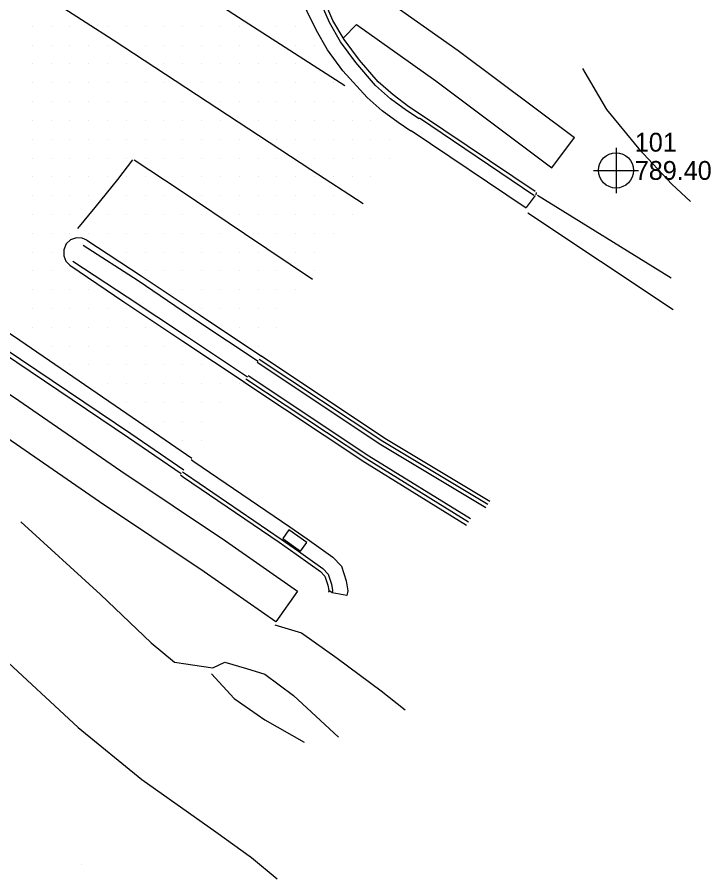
# Model space of a CAD drawing. Extents: x 1762120 to 1766775, y 709485 to 712965.
# Drawn here: x 1766656.7 to 1766748.9, y 709692.9 to 709807.5 of the extents above; entities that cross this region are included whole.
import ezdxf

# ---------------------------------------------------------------- set-up
doc = ezdxf.new("R2010")
doc.units = 0
for name, color, linetype in [('Cogo Default Point CELL', 7, 'Continuous'), ('COGO Default Point Elevation', 7, 'Continuous'), ('COGO Default Point Number', 7, 'Continuous'), ('Exist DTM Drainline', 7, 'Continuous'), ('Exist DTM QL2 LIDAR Elevation Point', 7, 'Continuous'), ('Exist DTM Scan Elevation Point', 7, 'Continuous'), ('Exist Roads Concrete Median Barrier', 7, 'Continuous'), ('Exist Roads Curbs', 7, 'Continuous'), ('Exist Roads EOP', 7, 'Continuous'), ('Exist Roads EOT', 7, 'Continuous'), ('PH Exist DTM Breakline', 7, 'Continuous')]:
    doc.layers.add(name, color=color, linetype=linetype)

msp = doc.modelspace()

# ---------------------------------------------------------------- linework, layer by layer
at = {"layer": 'Cogo Default Point CELL'}
for points in [[(1766736.34, 709790.1), (1766736.34, 709787.1)], [(1766733.34, 709787.1), (1766736.34, 709787.1)], [(1766736.34, 709787.1), (1766739.34, 709787.1)], [(1766736.34, 709787.1), (1766736.34, 709784.1)]]:
    msp.add_lwpolyline(points, dxfattribs=at)
msp.add_circle((1766736.34, 709787.1), 2.34, dxfattribs=at)
at = {"layer": 'Exist DTM Drainline'}
for points in [[(1766710.16, 709793.95), (1766708.47, 709795.08), (1766706.35, 709796.64), (1766704.38, 709798.41), (1766701.74, 709801.46), (1766699.72, 709804.2), (1766698.26, 709806.78), (1766697.52, 709808.5), (1766696.63, 709810.67), (1766695.49, 709813.48), (1766694.58, 709817.06), (1766694.49, 709820.14), (1766695.06, 709823.65), (1766696.37, 709826.77), (1766697.56, 709828.69)], [(1766678.89, 709747.27), (1766671.86, 709752.1), (1766655.12, 709763.36), (1766649.84, 709766.84), (1766646.83, 709768.12), (1766642.94, 709769.14), (1766639.82, 709769.62), (1766635.82, 709769.9), (1766633.09, 709770.01), (1766629.09, 709769.69), (1766625.73, 709768.9), (1766621.97, 709767.52), (1766618.35, 709765.67), (1766616.37, 709764.45), (1766614.09, 709762.62)]]:
    msp.add_lwpolyline(points, dxfattribs=at)
at = {"layer": 'Exist DTM QL2 LIDAR Elevation Point'}
msp.add_line((1766665.33, 709694.79), (1766665.33, 709694.79), dxfattribs=at)
at = {"layer": 'Exist DTM Scan Elevation Point'}
for p, q in [((1766658.75, 709806.25), (1766658.75, 709806.25)), ((1766661.25, 709806.25), (1766661.25, 709806.25)), ((1766663.75, 709806.25), (1766663.75, 709806.25)), ((1766668.75, 709806.25), (1766668.75, 709806.25)), ((1766671.25, 709806.25), (1766671.25, 709806.25)), ((1766673.75, 709806.25), (1766673.75, 709806.25)), ((1766676.25, 709806.25), (1766676.25, 709806.25)), ((1766678.75, 709806.25), (1766678.75, 709806.25)), ((1766681.25, 709806.25), (1766681.25, 709806.25)), ((1766683.75, 709806.25), (1766683.75, 709806.25)), ((1766686.25, 709806.25), (1766686.25, 709806.25)), ((1766691.25, 709806.25), (1766691.25, 709806.25)), ((1766693.75, 709806.25), (1766693.75, 709806.25)), ((1766658.75, 709803.75), (1766658.75, 709803.75)), ((1766661.25, 709803.75), (1766661.25, 709803.75)), ((1766663.75, 709803.75), (1766663.75, 709803.75)), ((1766666.25, 709803.75), (1766666.25, 709803.75)), ((1766668.75, 709803.75), (1766668.75, 709803.75)), ((1766673.75, 709803.75), (1766673.75, 709803.75)), ((1766676.25, 709803.75), (1766676.25, 709803.75)), ((1766678.75, 709803.75), (1766678.75, 709803.75)), ((1766681.25, 709803.75), (1766681.25, 709803.75)), ((1766683.75, 709803.75), (1766683.75, 709803.75)), ((1766686.25, 709803.75), (1766686.25, 709803.75)), ((1766688.75, 709803.75), (1766688.75, 709803.75)), ((1766693.75, 709803.75), (1766693.75, 709803.75)), ((1766696.25, 709803.75), (1766696.25, 709803.75)), ((1766658.75, 709801.25), (1766658.75, 709801.25)), ((1766661.25, 709801.25), (1766661.25, 709801.25)), ((1766663.75, 709801.25), (1766663.75, 709801.25)), ((1766666.25, 709801.25), (1766666.25, 709801.25)), ((1766668.75, 709801.25), (1766668.75, 709801.25)), ((1766671.25, 709801.25), (1766671.25, 709801.25)), ((1766676.25, 709801.25), (1766676.25, 709801.25)), ((1766678.75, 709801.25), (1766678.75, 709801.25)), ((1766681.25, 709801.25), (1766681.25, 709801.25)), ((1766683.75, 709801.25), (1766683.75, 709801.25)), ((1766686.25, 709801.25), (1766686.25, 709801.25)), ((1766688.75, 709801.25), (1766688.75, 709801.25)), ((1766691.25, 709801.25), (1766691.25, 709801.25)), ((1766693.75, 709801.25), (1766693.75, 709801.25)), ((1766658.75, 709798.75), (1766658.75, 709798.75)), ((1766661.25, 709798.75), (1766661.25, 709798.75)), ((1766663.75, 709798.75), (1766663.75, 709798.75)), ((1766666.25, 709798.75), (1766666.25, 709798.75)), ((1766668.75, 709798.75), (1766668.75, 709798.75)), ((1766671.25, 709798.75), (1766671.25, 709798.75)), ((1766673.75, 709798.75), (1766673.75, 709798.75)), ((1766676.25, 709798.75), (1766676.25, 709798.75)), ((1766681.25, 709798.75), (1766681.25, 709798.75)), ((1766683.75, 709798.75), (1766683.75, 709798.75)), ((1766686.25, 709798.75), (1766686.25, 709798.75)), ((1766688.75, 709798.75), (1766688.75, 709798.75)), ((1766691.25, 709798.75), (1766691.25, 709798.75)), ((1766693.75, 709798.75), (1766693.75, 709798.75)), ((1766696.25, 709798.75), (1766696.25, 709798.75)), ((1766698.75, 709798.75), (1766698.75, 709798.75)), ((1766658.75, 709796.25), (1766658.75, 709796.25)), ((1766661.25, 709796.25), (1766661.25, 709796.25)), ((1766663.75, 709796.25), (1766663.75, 709796.25)), ((1766666.25, 709796.25), (1766666.25, 709796.25)), ((1766668.75, 709796.25), (1766668.75, 709796.25)), ((1766671.25, 709796.25), (1766671.25, 709796.25)), ((1766673.75, 709796.25), (1766673.75, 709796.25)), ((1766676.25, 709796.25), (1766676.25, 709796.25)), ((1766678.75, 709796.25), (1766678.75, 709796.25)), ((1766683.75, 709796.25), (1766683.75, 709796.25)), ((1766686.25, 709796.25), (1766686.25, 709796.25)), ((1766688.75, 709796.25), (1766688.75, 709796.25)), ((1766691.25, 709796.25), (1766691.25, 709796.25)), ((1766693.75, 709796.25), (1766693.75, 709796.25)), ((1766696.25, 709796.25), (1766696.25, 709796.25)), ((1766698.75, 709796.25), (1766698.75, 709796.25)), ((1766701.25, 709796.25), (1766701.25, 709796.25)), ((1766658.75, 709793.75), (1766658.75, 709793.75)), ((1766661.25, 709793.75), (1766661.25, 709793.75)), ((1766663.75, 709793.75), (1766663.75, 709793.75)), ((1766666.25, 709793.75), (1766666.25, 709793.75)), ((1766668.75, 709793.75), (1766668.75, 709793.75)), ((1766671.25, 709793.75), (1766671.25, 709793.75)), ((1766673.75, 709793.75), (1766673.75, 709793.75)), ((1766676.25, 709793.75), (1766676.25, 709793.75)), ((1766678.75, 709793.75), (1766678.75, 709793.75)), ((1766681.25, 709793.75), (1766681.25, 709793.75)), ((1766683.75, 709793.75), (1766683.75, 709793.75)), ((1766688.75, 709793.75), (1766688.75, 709793.75)), ((1766691.25, 709793.75), (1766691.25, 709793.75)), ((1766693.75, 709793.75), (1766693.75, 709793.75)), ((1766696.25, 709793.75), (1766696.25, 709793.75)), ((1766698.75, 709793.75), (1766698.75, 709793.75)), ((1766701.25, 709793.75), (1766701.25, 709793.75)), ((1766703.75, 709793.75), (1766703.75, 709793.75)), ((1766658.75, 709791.25), (1766658.75, 709791.25)), ((1766661.25, 709791.25), (1766661.25, 709791.25)), ((1766663.75, 709791.25), (1766663.75, 709791.25)), ((1766666.25, 709791.25), (1766666.25, 709791.25)), ((1766668.75, 709791.25), (1766668.75, 709791.25)), ((1766671.25, 709791.25), (1766671.25, 709791.25)), ((1766673.75, 709791.25), (1766673.75, 709791.25)), ((1766676.25, 709791.25), (1766676.25, 709791.25)), ((1766678.75, 709791.25), (1766678.75, 709791.25)), ((1766681.25, 709791.25), (1766681.25, 709791.25)), ((1766683.75, 709791.25), (1766683.75, 709791.25)), ((1766686.25, 709791.25), (1766686.25, 709791.25)), ((1766688.75, 709791.25), (1766688.75, 709791.25)), ((1766691.25, 709791.25), (1766691.25, 709791.25)), ((1766693.75, 709791.25), (1766693.75, 709791.25)), ((1766696.25, 709791.25), (1766696.25, 709791.25)), ((1766698.75, 709791.25), (1766698.75, 709791.25)), ((1766701.25, 709791.25), (1766701.25, 709791.25)), ((1766703.75, 709791.25), (1766703.75, 709791.25)), ((1766706.25, 709791.25), (1766706.25, 709791.25)), ((1766658.75, 709788.75), (1766658.75, 709788.75)), ((1766661.25, 709788.75), (1766661.25, 709788.75)), ((1766663.75, 709788.75), (1766663.75, 709788.75)), ((1766666.25, 709788.75), (1766666.25, 709788.75)), ((1766668.75, 709788.75), (1766668.75, 709788.75)), ((1766671.25, 709788.75), (1766671.25, 709788.75)), ((1766673.75, 709788.75), (1766673.75, 709788.75)), ((1766676.25, 709788.75), (1766676.25, 709788.75)), ((1766678.75, 709788.75), (1766678.75, 709788.75)), ((1766681.25, 709788.75), (1766681.25, 709788.75)), ((1766683.75, 709788.75), (1766683.75, 709788.75)), ((1766686.25, 709788.75), (1766686.25, 709788.75)), ((1766688.75, 709788.75), (1766688.75, 709788.75)), ((1766691.25, 709788.75), (1766691.25, 709788.75)), ((1766696.25, 709788.75), (1766696.25, 709788.75)), ((1766698.75, 709788.75), (1766698.75, 709788.75)), ((1766701.25, 709788.75), (1766701.25, 709788.75)), ((1766703.75, 709788.75), (1766703.75, 709788.75)), ((1766706.25, 709788.75), (1766706.25, 709788.75)), ((1766658.75, 709786.25), (1766658.75, 709786.25)), ((1766661.25, 709786.25), (1766661.25, 709786.25)), ((1766663.75, 709786.25), (1766663.75, 709786.25)), ((1766666.25, 709786.25), (1766666.25, 709786.25)), ((1766668.75, 709786.25), (1766668.75, 709786.25)), ((1766671.25, 709786.25), (1766671.25, 709786.25)), ((1766673.75, 709786.25), (1766673.75, 709786.25)), ((1766678.75, 709786.25), (1766678.75, 709786.25)), ((1766681.25, 709786.25), (1766681.25, 709786.25)), ((1766683.75, 709786.25), (1766683.75, 709786.25)), ((1766686.25, 709786.25), (1766686.25, 709786.25)), ((1766688.75, 709786.25), (1766688.75, 709786.25)), ((1766691.25, 709786.25), (1766691.25, 709786.25)), ((1766693.75, 709786.25), (1766693.75, 709786.25)), ((1766696.25, 709786.25), (1766696.25, 709786.25)), ((1766698.75, 709786.25), (1766698.75, 709786.25)), ((1766701.25, 709786.25), (1766701.25, 709786.25)), ((1766703.75, 709786.25), (1766703.75, 709786.25)), ((1766658.75, 709783.75), (1766658.75, 709783.75)), ((1766661.25, 709783.75), (1766661.25, 709783.75)), ((1766663.75, 709783.75), (1766663.75, 709783.75)), ((1766666.25, 709783.75), (1766666.25, 709783.75)), ((1766671.25, 709783.75), (1766671.25, 709783.75)), ((1766673.75, 709783.75), (1766673.75, 709783.75)), ((1766676.25, 709783.75), (1766676.25, 709783.75)), ((1766681.25, 709783.75), (1766681.25, 709783.75)), ((1766683.75, 709783.75), (1766683.75, 709783.75)), ((1766686.25, 709783.75), (1766686.25, 709783.75)), ((1766688.75, 709783.75), (1766688.75, 709783.75)), ((1766691.25, 709783.75), (1766691.25, 709783.75)), ((1766693.75, 709783.75), (1766693.75, 709783.75)), ((1766696.25, 709783.75), (1766696.25, 709783.75)), ((1766698.75, 709783.75), (1766698.75, 709783.75)), ((1766658.75, 709781.25), (1766658.75, 709781.25)), ((1766661.25, 709781.25), (1766661.25, 709781.25)), ((1766663.75, 709781.25), (1766663.75, 709781.25)), ((1766668.75, 709781.25), (1766668.75, 709781.25)), ((1766671.25, 709781.25), (1766671.25, 709781.25)), ((1766673.75, 709781.25), (1766673.75, 709781.25)), ((1766676.25, 709781.25), (1766676.25, 709781.25)), ((1766678.75, 709781.25), (1766678.75, 709781.25)), ((1766681.25, 709781.25), (1766681.25, 709781.25)), ((1766686.25, 709781.25), (1766686.25, 709781.25)), ((1766688.75, 709781.25), (1766688.75, 709781.25)), ((1766691.25, 709781.25), (1766691.25, 709781.25)), ((1766693.75, 709781.25), (1766693.75, 709781.25)), ((1766696.25, 709781.25), (1766696.25, 709781.25)), ((1766698.75, 709781.25), (1766698.75, 709781.25)), ((1766701.25, 709781.25), (1766701.25, 709781.25)), ((1766658.75, 709778.75), (1766658.75, 709778.75)), ((1766661.25, 709778.75), (1766661.25, 709778.75)), ((1766663.75, 709778.75), (1766663.75, 709778.75)), ((1766666.25, 709778.75), (1766666.25, 709778.75)), ((1766668.75, 709778.75), (1766668.75, 709778.75)), ((1766671.25, 709778.75), (1766671.25, 709778.75)), ((1766673.75, 709778.75), (1766673.75, 709778.75)), ((1766676.25, 709778.75), (1766676.25, 709778.75)), ((1766678.75, 709778.75), (1766678.75, 709778.75)), ((1766681.25, 709778.75), (1766681.25, 709778.75)), ((1766683.75, 709778.75), (1766683.75, 709778.75)), ((1766688.75, 709778.75), (1766688.75, 709778.75)), ((1766691.25, 709778.75), (1766691.25, 709778.75)), ((1766693.75, 709778.75), (1766693.75, 709778.75)), ((1766696.25, 709778.75), (1766696.25, 709778.75)), ((1766698.75, 709778.75), (1766698.75, 709778.75)), ((1766658.75, 709776.25), (1766658.75, 709776.25)), ((1766661.25, 709776.25), (1766661.25, 709776.25)), ((1766671.25, 709776.25), (1766671.25, 709776.25)), ((1766673.75, 709776.25), (1766673.75, 709776.25)), ((1766676.25, 709776.25), (1766676.25, 709776.25)), ((1766678.75, 709776.25), (1766678.75, 709776.25)), ((1766681.25, 709776.25), (1766681.25, 709776.25)), ((1766683.75, 709776.25), (1766683.75, 709776.25)), ((1766686.25, 709776.25), (1766686.25, 709776.25)), ((1766688.75, 709776.25), (1766688.75, 709776.25)), ((1766693.75, 709776.25), (1766693.75, 709776.25)), ((1766696.25, 709776.25), (1766696.25, 709776.25)), ((1766658.75, 709773.75), (1766658.75, 709773.75)), ((1766661.25, 709773.75), (1766661.25, 709773.75)), ((1766663.75, 709773.75), (1766663.75, 709773.75)), ((1766673.75, 709773.75), (1766673.75, 709773.75)), ((1766676.25, 709773.75), (1766676.25, 709773.75)), ((1766678.75, 709773.75), (1766678.75, 709773.75)), ((1766681.25, 709773.75), (1766681.25, 709773.75)), ((1766683.75, 709773.75), (1766683.75, 709773.75)), ((1766686.25, 709773.75), (1766686.25, 709773.75)), ((1766688.75, 709773.75), (1766688.75, 709773.75)), ((1766691.25, 709773.75), (1766691.25, 709773.75)), ((1766696.25, 709773.75), (1766696.25, 709773.75)), ((1766658.75, 709771.25), (1766658.75, 709771.25)), ((1766661.25, 709771.25), (1766661.25, 709771.25)), ((1766663.75, 709771.25), (1766663.75, 709771.25)), ((1766666.25, 709771.25), (1766666.25, 709771.25)), ((1766678.75, 709771.25), (1766678.75, 709771.25)), ((1766681.25, 709771.25), (1766681.25, 709771.25)), ((1766683.75, 709771.25), (1766683.75, 709771.25)), ((1766686.25, 709771.25), (1766686.25, 709771.25)), ((1766688.75, 709771.25), (1766688.75, 709771.25)), ((1766691.25, 709771.25), (1766691.25, 709771.25)), ((1766693.75, 709771.25), (1766693.75, 709771.25)), ((1766658.75, 709768.75), (1766658.75, 709768.75)), ((1766661.25, 709768.75), (1766661.25, 709768.75)), ((1766663.75, 709768.75), (1766663.75, 709768.75)), ((1766666.25, 709768.75), (1766666.25, 709768.75)), ((1766668.75, 709768.75), (1766668.75, 709768.75)), ((1766671.25, 709768.75), (1766671.25, 709768.75)), ((1766681.25, 709768.75), (1766681.25, 709768.75)), ((1766683.75, 709768.75), (1766683.75, 709768.75)), ((1766686.25, 709768.75), (1766686.25, 709768.75)), ((1766688.75, 709768.75), (1766688.75, 709768.75)), ((1766691.25, 709768.75), (1766691.25, 709768.75)), ((1766658.75, 709766.25), (1766658.75, 709766.25)), ((1766661.25, 709766.25), (1766661.25, 709766.25)), ((1766663.75, 709766.25), (1766663.75, 709766.25)), ((1766666.25, 709766.25), (1766666.25, 709766.25)), ((1766668.75, 709766.25), (1766668.75, 709766.25)), ((1766671.25, 709766.25), (1766671.25, 709766.25)), ((1766673.75, 709766.25), (1766673.75, 709766.25)), ((1766686.25, 709766.25), (1766686.25, 709766.25)), ((1766688.75, 709766.25), (1766688.75, 709766.25)), ((1766691.25, 709766.25), (1766691.25, 709766.25)), ((1766661.25, 709763.75), (1766661.25, 709763.75)), ((1766663.75, 709763.75), (1766663.75, 709763.75)), ((1766666.25, 709763.75), (1766666.25, 709763.75)), ((1766668.75, 709763.75), (1766668.75, 709763.75)), ((1766671.25, 709763.75), (1766671.25, 709763.75)), ((1766673.75, 709763.75), (1766673.75, 709763.75)), ((1766676.25, 709763.75), (1766676.25, 709763.75)), ((1766678.75, 709763.75), (1766678.75, 709763.75)), ((1766688.75, 709763.75), (1766688.75, 709763.75)), ((1766663.75, 709761.25), (1766663.75, 709761.25)), ((1766666.25, 709761.25), (1766666.25, 709761.25)), ((1766668.75, 709761.25), (1766668.75, 709761.25)), ((1766671.25, 709761.25), (1766671.25, 709761.25)), ((1766673.75, 709761.25), (1766673.75, 709761.25)), ((1766676.25, 709761.25), (1766676.25, 709761.25)), ((1766678.75, 709761.25), (1766678.75, 709761.25)), ((1766681.25, 709761.25), (1766681.25, 709761.25)), ((1766668.75, 709758.75), (1766668.75, 709758.75)), ((1766671.25, 709758.75), (1766671.25, 709758.75)), ((1766673.75, 709758.75), (1766673.75, 709758.75)), ((1766676.25, 709758.75), (1766676.25, 709758.75)), ((1766678.75, 709758.75), (1766678.75, 709758.75)), ((1766681.25, 709758.75), (1766681.25, 709758.75)), ((1766683.75, 709758.75), (1766683.75, 709758.75)), ((1766686.25, 709758.75), (1766686.25, 709758.75)), ((1766671.25, 709756.25), (1766671.25, 709756.25)), ((1766673.75, 709756.25), (1766673.75, 709756.25)), ((1766676.25, 709756.25), (1766676.25, 709756.25)), ((1766678.75, 709756.25), (1766678.75, 709756.25)), ((1766681.25, 709756.25), (1766681.25, 709756.25)), ((1766683.75, 709756.25), (1766683.75, 709756.25)), ((1766673.75, 709753.75), (1766673.75, 709753.75)), ((1766676.25, 709753.75), (1766676.25, 709753.75)), ((1766678.75, 709753.75), (1766678.75, 709753.75)), ((1766681.25, 709753.75), (1766681.25, 709753.75)), ((1766678.75, 709751.25), (1766678.75, 709751.25)), ((1766681.25, 709751.25), (1766681.25, 709751.25))]:
    msp.add_line(p, q, dxfattribs=at)
at = {"layer": 'Exist Roads Concrete Median Barrier'}
for points in [[(1766665.53, 709777.15), (1766672.8, 709772.45), (1766680.62, 709767.17), (1766688.75, 709761.76)], [(1766664.12, 709775.05), (1766671.35, 709770.28), (1766679.23, 709765.09), (1766687.36, 709759.67)]]:
    msp.add_lwpolyline(points, dxfattribs=at)
at = {"layer": 'Exist Roads Curbs'}
for points in [[(1766710.48, 709794.43), (1766708.8, 709795.55), (1766706.71, 709797.14), (1766704.72, 709798.89), (1766702.22, 709801.74), (1766700.22, 709804.5), (1766698.7, 709807.05), (1766698.05, 709808.56), (1766697.18, 709810.74), (1766696.03, 709813.53), (1766695.23, 709817.11), (1766695.11, 709819.98), (1766695.61, 709823.51), (1766696.9, 709826.64), (1766698.03, 709828.38)], [(1766678.54, 709746.76), (1766671.53, 709751.58), (1766654.79, 709762.85), (1766649.52, 709766.34), (1766646.63, 709767.58), (1766642.74, 709768.6), (1766639.74, 709769.04), (1766635.75, 709769.36), (1766633.18, 709769.44), (1766629.19, 709769.1), (1766625.94, 709768.24), (1766622.17, 709766.91), (1766618.57, 709764.99), (1766616.8, 709763.93), (1766614.65, 709762.25)]]:
    msp.add_lwpolyline(points, dxfattribs=at)
at = {"layer": 'Exist Roads EOP'}
for points in [[(1766709.08, 709792.34), (1766707.37, 709793.47), (1766705.25, 709795.03), (1766703.27, 709796.78), (1766700.01, 709800.36), (1766698, 709803.11), (1766696.54, 709805.69), (1766695.28, 709808.22), (1766694.44, 709810.39), (1766693.48, 709813.22), (1766692.68, 709816.82), (1766692.48, 709820.59), (1766692.94, 709824.13), (1766694.17, 709827.27), (1766695.8, 709829.83)], [(1766665.98, 709777.85), (1766665.37, 709778.08), (1766664.61, 709778.13), (1766663.83, 709777.88), (1766663.26, 709777.35), (1766662.92, 709776.55), (1766662.94, 709775.76), (1766663.21, 709775.05), (1766663.73, 709774.49), (1766670.9, 709769.62), (1766678.76, 709764.41), (1766686.93, 709759.02)], [(1766665.98, 709777.85), (1766673.21, 709773.07), (1766681.07, 709767.86), (1766689.2, 709762.43)], [(1766679.96, 709748.83), (1766672.88, 709753.67), (1766656.26, 709765.07), (1766650.95, 709768.51), (1766647.54, 709769.96), (1766643.66, 709771.04), (1766640.1, 709771.63), (1766636.11, 709771.94), (1766632.78, 709771.96), (1766628.79, 709771.64), (1766625.19, 709770.69), (1766621.43, 709769.33), (1766617.77, 709767.62), (1766615.12, 709766.14), (1766612.23, 709763.85)]]:
    msp.add_lwpolyline(points, dxfattribs=at)
at = {"layer": 'Exist Roads EOT'}
for points in [[(1766673.29, 709815.82), (1766687.53, 709806.6), (1766700.28, 709798.38)], [(1766662.3, 709809.09), (1766669.49, 709804.47), (1766695.79, 709787.24), (1766702.72, 709782.69)], [(1766664.79, 709779.38), (1766667.12, 709782.18), (1766670.1, 709785.88), (1766672.1, 709788.52)], [(1766672.27, 709788.51), (1766678.42, 709784.46), (1766686.94, 709778.7), (1766696.01, 709772.65)]]:
    msp.add_lwpolyline(points, dxfattribs=at)
at = {"layer": 'PH Exist DTM Breakline'}
for p, q in [((1766701.85, 709806.49), (1766700.11, 709804.74)), ((1766727.82, 709787.46), (1766730.82, 709791.46)), ((1766725.73, 709783.87), (1766725.79, 709784.16)), ((1766724.45, 709782.16), (1766725.64, 709783.75)), ((1766743.66, 709772.77), (1766725.91, 709783.76)), ((1766724.62, 709781.47), (1766743.94, 709768.63)), ((1766698.6, 709730.96), (1766698.15, 709731.28))]:
    msp.add_line(p, q, dxfattribs=at)
for points in [[(1766705.29, 709810.19), (1766715.34, 709803.05), (1766730.82, 709791.46)], [(1766701.85, 709806.49), (1766712.39, 709799.01), (1766727.82, 709787.46)], [(1766731.89, 709800.65), (1766735.07, 709795.18), (1766739.38, 709789.97), (1766743.76, 709785.29), (1766746.22, 709782.98)], [(1766725.61, 709784.28), (1766710.49, 709794.45)], [(1766725.43, 709783.79), (1766710.22, 709794.03)], [(1766724.39, 709782.08), (1766709.1, 709792.37)], [(1766641.6, 709768.66), (1766640.72, 709767.42), (1766644.86, 709764.48), (1766656.25, 709756.99), (1766670.51, 709747.19), (1766684.43, 709737.86), (1766693.98, 709731.18), (1766691.12, 709727.08), (1766681.6, 709733.74), (1766667.7, 709743.05), (1766653.46, 709752.84), (1766642.11, 709760.31), (1766638.16, 709762.65), (1766627.79, 709768.71)], [(1766689.2, 709762.44), (1766705.62, 709751.53), (1766719.55, 709743.16)], [(1766688.65, 709761.6), (1766705.08, 709750.69), (1766719.03, 709742.3)], [(1766688.92, 709762.02), (1766705.35, 709751.11), (1766719.29, 709742.73)], [(1766716.45, 709739.92), (1766702.93, 709748.3), (1766686.88, 709758.94)], [(1766716.72, 709740.34), (1766703.2, 709748.72), (1766687.15, 709759.36)], [(1766716.98, 709740.77), (1766703.47, 709749.14), (1766687.43, 709759.78)], [(1766679.86, 709748.67), (1766680.23, 709748.42), (1766692.98, 709739.75), (1766695.27, 709738.12), (1766697.14, 709736.8), (1766698.68, 709735.71), (1766699.84, 709734.49), (1766700.49, 709732.54), (1766700.68, 709731.24), (1766700.57, 709730.62), (1766698.6, 709730.96)], [(1766678.44, 709746.62), (1766678.83, 709746.35), (1766691.55, 709737.69), (1766693.83, 709736.08), (1766695.7, 709734.76), (1766697.04, 709733.81), (1766697.65, 709733.17), (1766698.05, 709731.97), (1766698.15, 709731.28), (1766698.1, 709731.04)], [(1766678.73, 709747.03), (1766679.11, 709746.77), (1766691.84, 709738.1), (1766694.12, 709736.49), (1766695.99, 709735.17), (1766697.37, 709734.19), (1766698.09, 709733.43), (1766698.54, 709732.09), (1766698.65, 709731.27), (1766698.6, 709730.96)], [(1766657.24, 709740.39), (1766667.83, 709730.75), (1766674.53, 709724.29), (1766677.67, 709721.72), (1766682.73, 709720.99), (1766684.34, 709721.76), (1766687.23, 709720.89), (1766689.64, 709720.16), (1766693.48, 709717.3), (1766699.44, 709711.78)], [(1766648.15, 709728.54), (1766664.84, 709713.07), (1766673.31, 709706.14), (1766683.15, 709699.17), (1766687.88, 709695.78), (1766691.28, 709692.95)], [(1766691, 709726.72), (1766694.53, 709725.63), (1766699.27, 709722.28), (1766705.12, 709717.92), (1766708.32, 709715.4)], [(1766682.56, 709720.19), (1766685.56, 709716.92), (1766689.67, 709714.09), (1766694.87, 709711.09)]]:
    msp.add_lwpolyline(points, dxfattribs=at)
msp.add_lwpolyline([(1766692.03, 709738.19), (1766694.4, 709736.51), (1766695.22, 709737.65), (1766692.84, 709739.34)], close=True, dxfattribs=at)

# ---------------------------------------------------------------- texts
at = {"layer": 'COGO Default Point Elevation'}
msp.add_text('789.40', height=2.5, dxfattribs=at).set_placement((1766738.84, 709785.85))
at = {"layer": 'COGO Default Point Number'}
msp.add_text('101', height=2.5, dxfattribs=at).set_placement((1766738.84, 709789.6))

doc.saveas('drawing.dxf')
